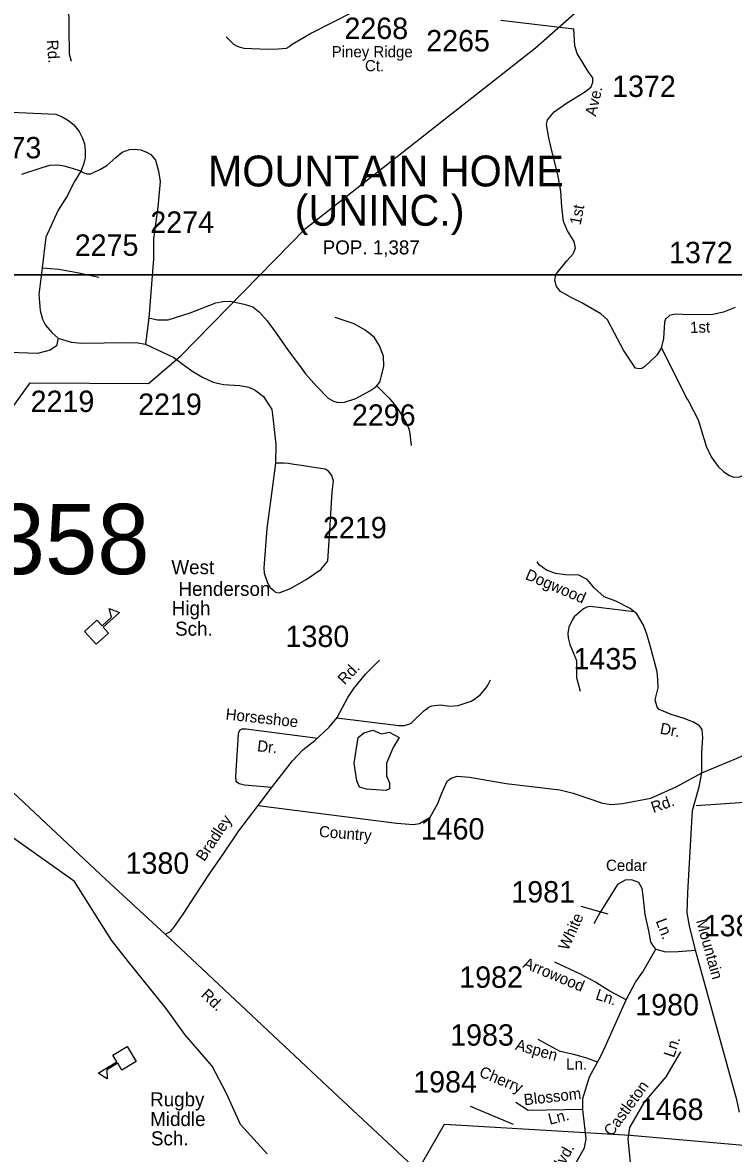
# Model space of a CAD drawing. Extents: x 884530 to 1028605, y 526725 to 653634.
# Drawn here: x 951762 to 955911, y 603462 to 610063 of the extents above; entities that cross this region are included whole.
import ezdxf

# ---------------------------------------------------------------- set-up
doc = ezdxf.new("R2010")
doc.units = 0
for name, color, linetype in [('Exist Civil Demographics City Label', 7, 'Continuous'), ('Exist Cultural Educational Facility Elementary CELL', 7, 'Continuous'), ('Exist Cultural Educational Facility High Label', 7, 'Continuous'), ('Exist Hydrographic Creek Single Shore', 7, 'Continuous'), ('Exist Hydrographic Pond Over 1500 Sq Ft', 7, 'Continuous'), ('Exist Road Non-System Type 51', 7, 'Continuous'), ('Exist Road Non-System Type 51 Label', 7, 'Continuous'), ('Exist Road Primary NC Attributed', 7, 'Continuous'), ('Exist Road Primary NC Label', 7, 'Continuous'), ('Exist Road Secondary Structure Pipe Number Label', 7, 'Continuous'), ('Exist Road Secondary Type 51 Attributed', 7, 'Continuous'), ('Exist Road Secondary Type 51 Label', 7, 'Continuous'), ('Exist Road Secondary Type 51 Number Label', 7, 'Continuous'), ('Exist Utilities Electrical Transmission Line', 7, 'Continuous'), ('Map Preparation Inset Cut Line', 7, 'Continuous')]:
    doc.layers.add(name, color=color, linetype=linetype)

msp = doc.modelspace()

# ---------------------------------------------------------------- linework, layer by layer
at = {"layer": 'Exist Cultural Educational Facility Elementary CELL'}
for points in [[(952122.4, 606509.1), (952194.9, 606574.9), (952225.9, 606540.9), (952281.5, 606591.3), (952267.8, 606642.5), (952327.5, 606620.2), (952232.3, 606533.8), (952263.3, 606499.7), (952190.8, 606433.8)], [(952425, 603998.2), (952341, 603947.8), (952317.3, 603987.3), (952252.9, 603948.7), (952256.3, 603895.9), (952202.2, 603929.4), (952312.4, 603995.5), (952288.7, 604035), (952372.7, 604085.4)]]:
    msp.add_lwpolyline(points, close=True, dxfattribs=at)
at = {"layer": 'Exist Hydrographic Creek Single Shore'}
msp.add_lwpolyline([(953189.6, 603458.6), (953033.8, 603630), (952952.8, 603810.9), (952868.7, 603969.9), (952709.7, 604155), (952600.7, 604307.8), (952379.4, 604579), (952279.7, 604706.9), (952064.3, 605048.8), (950907.3, 605870.5), (950718.1, 606037.1), (950624.8, 606223.9), (950406.6, 606726.3), (950275.7, 606797.8), (950041.5, 606773), (949769.1, 606624.2), (949185.7, 606169.9), (948597.4, 605574.6)], dxfattribs=at)
at = {"layer": 'Exist Hydrographic Pond Over 1500 Sq Ft'}
msp.add_lwpolyline([(953720, 605889.6), (953754.3, 605917.7), (953807.2, 605933.3), (953857.1, 605911.4), (953900.7, 605920.8), (953959.9, 605889.6), (953925.6, 605830.4), (953885.1, 605740), (953885.1, 605665.2), (953903.8, 605624.6), (953903.8, 605590.3), (953882, 605581), (953769.8, 605587.2), (953729.3, 605599.7), (953713.7, 605637.1), (953698.2, 605740)], close=True, dxfattribs=at)
at = {"layer": 'Exist Road Non-System Type 51'}
for points in [[(953991.9, 610856.8), (954003.9, 610804.5), (954006.8, 610727.9), (954003.2, 610626.3), (953996.9, 610277.2), (953993.9, 610263.2), (953984.9, 610253.2), (953908.4, 610224), (953825, 610179.7), (953689, 610124.7), (953447.9, 610002.3), (953404.9, 609975.8), (953336.2, 609935.1), (953318.2, 609921.7), (953301.2, 609912.9), (953253.2, 609907.9), (953191.5, 609906.6), (953055, 609912.9), (953032.8, 609917.9), (953016.4, 609923.6), (952994.8, 609936.4), (952950.5, 609979.4)], [(955489.1, 608165.8), (955642, 607865.6), (955647, 607856.2), (955705.8, 607744.5), (955752.7, 607591), (955781.9, 607528.9), (955822.9, 607472.6), (955855.7, 607441), (955887.4, 607419.9), (955914.4, 607409.4), (955945.8, 607412.3), (956044.2, 607448.8), (956117.1, 607470.3), (956186.2, 607486.7), (956221.3, 607490.2), (956262.3, 607484.4), (956311.6, 607471.5)], [(953832.3, 607940.3), (953900.9, 607871.7), (953941.4, 607823.4), (953981, 607762.7), (954001.2, 607727.4), (954013.5, 607697.7), (954020.7, 607679), (954029.4, 607595.3)], [(955332.5, 606622.8), (955074.6, 606653.9), (955055.3, 606650.1), (955036.6, 606641.6), (954982.1, 606593.3), (954969.5, 606573.7), (954950.9, 606533.7), (954944.8, 606496.7), (954947.3, 606472.2), (954957.1, 606431.9), (954994.9, 606340), (954996, 606240.4), (955016, 606160.3)], [(953595.3, 606003.5), (953958.3, 605960.4), (953990.4, 605960.4), (954021.5, 605970.3), (954033.6, 605977.2), (954103.4, 606045.7), (954133.6, 606067.1), (954150, 606074.4), (954201.9, 606081), (954255.4, 606073), (954303.6, 606075.8), (954380.5, 606102.5), (954400.4, 606112.7), (954434.7, 606140.6), (954468.2, 606178.8), (954478.1, 606194.4), (954493.7, 606225.6)], [(953214.5, 605596.9), (953056.9, 605610.8), (953026.7, 605619.6), (953012.6, 605628.2), (953008.8, 605634.4), (953006.5, 605663.9), (953021.4, 605908.2), (953024.5, 605920.8), (953032.7, 605934), (953043.3, 605940.6), (953066.1, 605941), (953485.9, 605885.3)], [(955693.2, 605493.5), (955977.8, 605512.1), (956176.8, 605511.2), (956236.6, 605519), (956327.9, 605532.2), (956451.7, 605547), (956507.9, 605544.4), (956548.3, 605538.3), (956586, 605528.6), (956661.5, 605503.2), (956752.4, 605466.1)]]:
    msp.add_lwpolyline(points, dxfattribs=at)
at = {"layer": 'Exist Road Primary NC Attributed'}
for points in [[(952594.2, 604740.6), (952245.8, 605062.6), (951544.5, 605717.6), (951503.6, 605753.9), (951054.5, 606186.9), (951039.8, 606205.5)], [(954659.6, 602813.3), (954127.5, 603306), (953541.1, 603852), (952686.2, 604656.4), (952594.2, 604740.6)]]:
    msp.add_lwpolyline(points, dxfattribs=at)
at = {"layer": 'Exist Road Secondary Type 51 Attributed'}
for points in [[(951732.7, 610344.3), (951830.3, 610239), (951873.1, 610205.3), (951916, 610194.1), (951980.4, 610192), (952019.2, 610188), (952030.4, 610173.7), (952034.5, 609880.4), (952045.7, 609838.5)], [(954552.8, 610077.1), (954979.8, 610026.6)], [(955921.7, 608399.5), (955852.6, 608373.3), (955790.8, 608360), (955656.7, 608356.4), (955570.2, 608361.4), (955538.7, 608353), (955515.4, 608331.4), (955508.7, 608314.8), (955502.1, 608218.3), (955488.8, 608161.7), (955463.8, 608121.8), (955394, 608055.3), (955376.2, 608044.6), (955360.8, 608041.9), (955339.6, 608046.3), (955269.3, 608150.1), (955216.1, 608249.9), (955175.4, 608328.1), (955137.1, 608363), (955025.7, 608427.9), (954959.2, 608459.5), (954902.7, 608494.4), (954877.8, 608522.7), (954867.8, 608557.7), (954875.3, 608592.6), (954938.5, 608672.4), (954975.9, 608714), (954989.2, 608745.6), (954980.9, 608785.6), (954942.6, 608847.1), (954919.3, 608902), (954909.4, 608988.5), (954904.4, 609080), (954886.1, 609176.5), (954852, 609314.6), (954833.7, 609391.1), (954820.4, 609469.3), (954825.5, 609496.1), (954865.1, 609542), (954936.6, 609593.6), (955048, 609661.8), (955081.5, 609689.1), (955091.2, 609715.5), (955091.2, 609740.4), (955066.5, 609772.3), (954998.4, 609883.7), (954985.1, 609928.6), (954979.8, 610026.6)], [(951349.1, 609556.5), (951956, 609529.5), (951992.1, 609513.9)], [(951992.1, 609513.9), (952030, 609491.5), (952060.5, 609466.6), (952091, 609427.4), (952109.7, 609391.9), (952122.1, 609355.8), (952127.7, 609316), (952126.8, 609276.5), (952117.1, 609234.5), (952102.2, 609196.5)], [(952102.2, 609196.5), (952119.6, 609186.5), (952136.4, 609180.9), (952157.6, 609180.9), (952176.2, 609188.4), (952216, 609207.1), (952254, 609230.1), (952305.6, 609276.8), (952343.6, 609306.7), (952385.2, 609322.8), (952417, 609324.7), (952452.4, 609319.7), (952484.8, 609307.9), (952510.9, 609293.6), (952538.3, 609261.2), (952555.6, 609196.8), (952565.6, 609135.5), (952550.7, 608986.1), (952525.2, 608801.3), (952526.1, 608685.2), (952498.8, 608339.2)], [(952102.2, 609196.5), (952052.4, 609211.4), (952005.1, 609225.7), (951967.8, 609232), (951918.1, 609228.2), (951873.9, 609215.2), (951754.4, 609176.6)], [(952102.2, 609196.5), (952060.5, 609129.9), (952023.8, 609054), (951969.1, 608967.5), (951897, 608811.5), (951876.7, 608631.7)], [(951876.7, 608631.7), (951856.5, 608476.9), (951864.2, 608382.7), (951877.9, 608332.9), (951895.3, 608296.8), (951932.5, 608253.8), (951968.8, 608220.9)], [(951876.7, 608631.7), (951973, 608623.9), (952079.4, 608603.6), (952206.4, 608576.9)], [(952498.8, 608339.2), (952549.3, 608328), (952612.4, 608328), (952739.5, 608368.4), (952889.4, 608426.4), (952930.5, 608436), (952976.1, 608437.5), (953054.7, 608419.8), (953105.4, 608403.7), (953145, 608372), (953189, 608321.6), (953242.6, 608249.6), (953311.6, 608149.6), (953384.3, 608052.9), (953413.6, 608013.2), (953478.3, 607941.1), (953545.5, 607871.7), (953572.7, 607854.8), (953602.8, 607845.2), (953641.7, 607847.4), (953707.9, 607868.7), (953788.5, 607913.2), (953824.4, 607937.4), (953847.2, 607963.9), (953870, 608056.5), (953867.8, 608115.3), (953845.1, 608176.1), (953814.2, 608226.8), (953762.1, 608268), (953698.2, 608305.5), (953585.8, 608341.5)], [(952498.8, 608339.2), (952480.1, 608186.1)], [(951968.8, 608220.9), (951958.8, 608176.1), (951922.7, 608151.2), (951849.3, 608131.3), (951572.7, 608142.2), (951293.8, 608163)], [(951968.8, 608220.9), (952044.6, 608197.3), (952106.9, 608191), (952368.1, 608194.8), (952434.1, 608193.5), (952480.1, 608186.1)], [(952480.1, 608186.1), (952645.5, 608108.9), (952707.1, 608061.4), (952755.2, 608026.1), (952811.1, 607994.3), (952873.4, 607965), (952934.4, 607949.7), (953029.8, 607944.7), (953083.2, 607935.7), (953120, 607917.9), (953167.1, 607879.8), (953216, 607805.3), (953222.4, 607758.2), (953240.2, 607600.4), (953237.6, 607490.6)], [(953237.6, 607490.6), (953216, 607327.7), (953188, 607110.7), (953169, 606879.8), (953171.3, 606848.1)], [(953542.1, 606917.5), (953544, 606920.5), (953555.4, 607095.3), (953569.3, 607323.1), (953577, 607385.4), (953566.8, 607419.8), (953547.7, 607443.9), (953528.7, 607456.7), (953461.3, 607465.6), (953390.1, 607478.3), (953345.7, 607483.1), (953314, 607489.5), (953286, 607490.8), (953237.6, 607490.6)], [(953171.3, 606848.1), (953191.8, 606793.2), (953207.1, 606765.2), (953227.4, 606747.4), (953238.9, 606737.3), (953259.2, 606734.7), (953325.3, 606760.2), (953416.9, 606811.1), (953502, 606870.8), (953542.1, 606917.5)], [(955727, 605683.8), (955726.9, 605801.5), (955733.1, 605888.8), (955728.4, 605935.6), (955713.8, 605958.1), (955678.7, 605978.5), (955616.9, 606003.4), (955547, 606024.8), (955478.1, 606053), (955466.7, 606066.5), (955454.2, 606110.2), (955471.4, 606180.3), (955469.8, 606228.7), (955466.7, 606272.3), (955440.2, 606367.4), (955427.7, 606418.8), (955405.9, 606493.7), (955386.6, 606546.2), (955346.5, 606611.3), (955307.8, 606642.3), (955225.6, 606686), (955156.7, 606711.5), (955100.5, 606762.1), (955057, 606811.3), (955009.2, 606836.6), (954932.7, 606840.2), (954872.5, 606847.9), (954819.7, 606867.4), (954776.7, 606898.4), (954765.3, 606915.7)], [(953137.8, 605493.5), (953219.8, 605602.6), (953336.7, 605753.8), (953396.7, 605816.9), (953467.3, 605872.9), (953551.6, 605949), (953597.7, 606005.9), (953659.8, 606122.7), (953695.8, 606175.3), (953764.3, 606259.9), (953845.5, 606341.2)], [(955727, 605683.8), (955820.2, 605722.5), (955932.8, 605769.9), (955999.1, 605800.4), (956049.7, 605855.2), (956103.7, 605962.1), (956146.7, 606029.6), (956180.5, 606061.8), (956234.2, 606095.2), (956282.5, 606118.8), (956348, 606130.2), (956409.6, 606126.7), (956466.1, 606120.3), (956553.4, 606114.1), (956709.2, 606089.1), (956813.4, 606077.3), (956841.4, 606076.3), (956874.3, 606076.7), (956914.8, 606082.9), (956955, 606092.7), (957003.2, 606123.8), (957040.6, 606153.5), (957079.7, 606188.2), (957115.6, 606219.1)], [(953137.8, 605493.5), (953945.6, 605388.5), (954043.6, 605382.6), (954079.5, 605387.1), (954140.6, 605425.1), (954184.3, 605499.9), (954209.2, 605565.4), (954240.3, 605634), (954262.9, 605651.9), (954298.8, 605664.4), (954370.1, 605657.7), (954583.8, 605621.5), (954898.4, 605583.4), (954976.3, 605564.6), (955147.9, 605505.4), (955199.3, 605499.1), (955263, 605503.9), (955429.7, 605535), (955581.2, 605602.8), (955727, 605683.8)], [(955689.3, 604648.7), (955653.9, 604790.9), (955640.9, 604865.3), (955645.6, 604985.6), (955671.7, 605464.2), (955711.7, 605601.2), (955727, 605683.8)], [(952594.2, 604740.6), (952624.6, 604757.4), (952643.7, 604780.6), (952702.5, 604864.7), (952767.5, 604963.2), (952852.5, 605094.1), (952936.6, 605214.5), (953023.6, 605345.3), (953137.8, 605493.5)], [(955458.1, 604653.4), (955441.6, 604677), (955429.8, 604697.1), (955416.8, 604760.8), (955395.6, 604857), (955385, 604965.6), (955377.9, 605008.1), (955359, 605043.5), (955315.4, 605058.8), (955278.8, 605057.6), (955235.2, 605030.5), (955131.4, 604865.3), (955096, 604801.5)], [(955285.9, 604358.9), (955340.2, 604460.4), (955382.6, 604522.4), (955458.1, 604653.4)], [(955458.1, 604653.4), (955514.7, 604639.2), (955587.8, 604640.4), (955689.3, 604648.7)], [(955947.6, 603702), (955931.7, 603773.4), (955689.3, 604648.7)], [(955285.9, 604358.9), (955186.8, 604409.6), (955106.6, 604461.6), (955018.2, 604507.6), (954869.6, 604577.3)], [(955117.2, 603993.6), (955138.5, 604033.7), (955163.2, 604084.5), (955285.9, 604358.9)], [(955117.2, 603993.6), (955054.7, 604018.4), (954980.4, 604038.4), (954900.2, 604057.3), (954770.5, 604127)], [(955383.3, 603298.7), (955313.2, 603391.1), (955297.7, 603544.5), (955306, 603611.7), (955392.1, 603760.8), (955517.7, 603908), (955603.7, 604055.1)], [(955032.3, 603718), (955032.3, 603781.7), (955070.1, 603909.2), (955117.2, 603993.6)], [(955032.3, 603718), (954712.7, 603712.1), (954640.8, 603759.3)], [(954659.6, 602813.3), (954712.2, 602903.2), (954785, 603042.8), (954827.5, 603115.6), (954925, 603282.4), (955000.5, 603421.1), (955041.8, 603494.3), (955051.2, 603546.2), (955032.3, 603718)]]:
    msp.add_lwpolyline(points, dxfattribs=at)
at = {"layer": 'Exist Road Secondary Type 51 Label'}
for points in [[(955021.2, 604904.5), (955178.8, 604859.4)], [(954374.9, 603737.5), (954625.7, 603631.3)]]:
    msp.add_lwpolyline(points, dxfattribs=at)
at = {"layer": 'Exist Utilities Electrical Transmission Line'}
for points in [[(948025.7, 602913.5), (948456.6, 603716.1), (949135.7, 604568.8), (949153.4, 604586.8), (950198.6, 605596.3), (950625.4, 605887), (950705.7, 606432.8), (951806.5, 607960.9), (952496.6, 607956.3), (952684.6, 608117.9), (953412.6, 608862), (954756.6, 609915.4), (957015.4, 611908.6)], [(953375.6, 602156.3), (954224.7, 603631.8), (955307.7, 603568), (956720.1, 603442.6)]]:
    msp.add_lwpolyline(points, dxfattribs=at)
at = {"layer": 'Map Preparation Inset Cut Line'}
for points in [[(929019.7, 608590.9), (973281.3, 608590.9), (973281.3, 635645.7), (929019.7, 635645.7)], [(985850.1, 565640.1), (985850.1, 581125.7), (1003401.7, 581125.7), (1003401.7, 608590.9), (929019.7, 608590.9), (929019.7, 565640.1)]]:
    msp.add_lwpolyline(points, close=True, dxfattribs=at)

# ---------------------------------------------------------------- texts
at = {"layer": 'Exist Civil Demographics City Label'}
for s, height, p in [('MOUNTAIN HOME', 180.446, (952843.3, 609106.8)), ('(UNINC.)', 180.45, (953349.6, 608877.4)), ('POP. 1,387', 82.02, (953513.4, 608710.1))]:
    msp.add_text(s, height=height, dxfattribs=at).set_placement(p)
at = {"layer": 'Exist Cultural Educational Facility High Label'}
for s, p in [('West', (952630.3, 606843.2)), ('Henderson', (952671.6, 606716.4)), ('High', (952632.5, 606603.7)), ('Sch.', (952651.9, 606484)), ('Rugby', (952506.1, 603736.3)), ('Middle', (952506.4, 603621.2)), ('Sch.', (952511.2, 603508.3))]:
    msp.add_text(s, height=82.02, dxfattribs=at).set_placement(p)
at = {"layer": 'Exist Road Non-System Type 51 Label'}
for s, p in [('Horseshoe', (952944.6, 605995.2)), ('Dr.', (953128.9, 605809.7))]:
    msp.add_text(s, height=65.62, rotation=353.67601, dxfattribs=at).set_placement(p)
at = {"layer": 'Exist Road Primary NC Label'}
msp.add_text('Rd.', height=65.62, rotation=316.89498, dxfattribs=at).set_placement((952798.2, 604381))
at = {"layer": 'Exist Road Secondary Structure Pipe Number Label'}
msp.add_text('P358', height=410.1, dxfattribs=at).set_placement((951221.7, 606843.3))
at = {"layer": 'Exist Road Secondary Type 51 Label'}
for s, rotation, p in [('Rd.', 273.81058, (951903.3, 609960.5)), ('Ave.', 76.95053, (955107.7, 609512.9)), ('1st', 79.12796, (955019.1, 608878.4)), ('1st', 1.60346, (955659, 608251)), ('Dogwood', 336.80158, (954691.1, 606816.2)), ('Rd.', 46.44548, (953641.4, 606193.8)), ('Dr.', 349.27929, (955479, 605912.6)), ('Rd.', 19.49005, (955443.9, 605448)), ('Bradley', 56.38692, (952822.2, 605161.8)), ('Country', 355.44912, (953490.2, 605309.5)), ('White', 65.57279, (954945.6, 604641.4)), ('Ln.', 290.83933, (955456.6, 604818.5)), ('Mountain', 285.54761, (955692.3, 604819.9)), ('Arrowood', 337.38337, (954677.5, 604548.3)), ('Ln.', 341.5519, (955102, 604362.2)), ('Aspen', 344.34604, (954633.9, 604068)), ('Ln.', 71.7253, (955563.9, 604016.7)), ('Cherry', 337.48962, (954421.7, 603912.7)), ('Castleton', 53.71585, (955201.2, 603556.3)), ('Blossom', 6.58662, (954691.3, 603741.7)), ('Ln.', 14.04613, (954839, 603628.2)), ('Blvd.', 60.82133, (954889.9, 603326.1))]:
    msp.add_text(s, height=65.62, rotation=rotation, dxfattribs=at).set_placement(p)
for s, height, p in [('Piney Ridge', 65.617, (953565.9, 609860.7)), ('Ct.', 65.62, (953760.2, 609779.1)), ('Cedar', 65.62, (955167.4, 605110.8)), ('Ln.', 65.62, (954935, 603950.6))]:
    msp.add_text(s, height=height, dxfattribs=at).set_placement(p)
at = {"layer": 'Exist Road Secondary Type 51 Number Label'}
for s, p in [('2268', (953640.5, 609967.6)), ('2265', (954117.7, 609895.3)), ('1372', (955203.1, 609629.5)), ('2273', (951498.9, 609270.7)), ('2274', (952507.4, 608835.9)), ('2275', (952066.1, 608701.7)), ('1372', (955535.1, 608658.7)), ('2219', (951808.6, 607789.8)), ('2219', (952436.1, 607773)), ('2296', (953684.1, 607709.5)), ('2219', (953515.4, 607052.9)), ('1380', (953297, 606418.1)), ('1435', (954977.5, 606287)), ('1460', (954085.8, 605293.8)), ('1380', (952362.8, 605093.7)), ('1981', (954614.6, 604926.2)), ('1381', (955737.7, 604729)), ('1982', (954310.7, 604428.2)), ('1980', (955338.3, 604267.1)), ('1983', (954257.6, 604090.4)), ('1984', (954042, 603816.9)), ('1468', (955364.6, 603656.7))]:
    msp.add_text(s, height=125, dxfattribs=at).set_placement(p)

doc.saveas('drawing.dxf')
